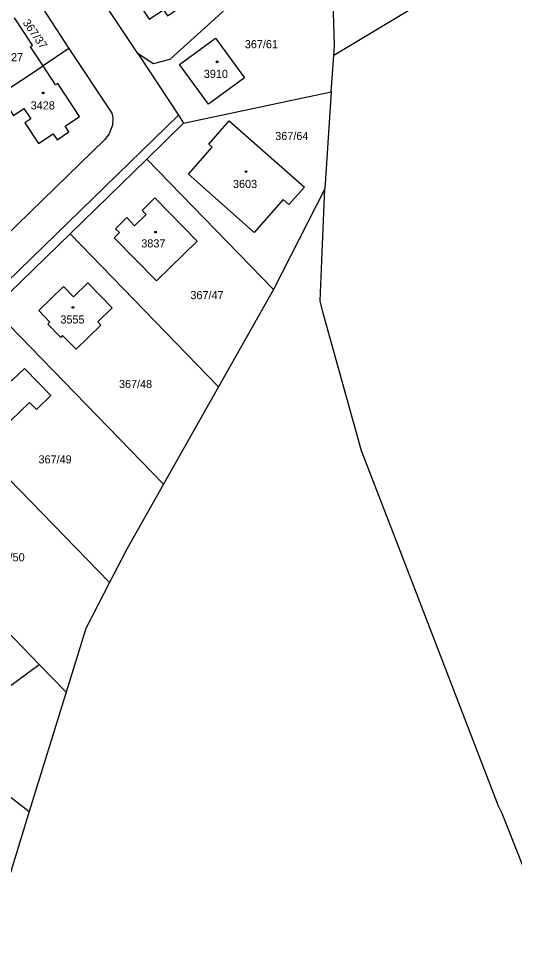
# Model space of a CAD drawing. Extents: x -679220 to -673243, y -1075091 to -1066557.
# Drawn here: x -675757.8 to -675653.7, y -1072960.9 to -1072766.7 of the extents above; entities that cross this region are included whole.
import ezdxf

# ---------------------------------------------------------------- set-up
doc = ezdxf.new("R2010")
doc.units = 0
for name, color, linetype in [('Hranice kat_území', 7, 'Continuous'), ('Hranice parcel', 7, 'Continuous'), ('Parcelní čísla', 7, 'Continuous'), ('Značky budov', 7, 'Continuous')]:
    doc.layers.add(name, color=color, linetype=linetype)

msp = doc.modelspace()

# ---------------------------------------------------------------- linework, layer by layer
at = {"layer": 'Hranice kat_území'}
for p, q in [((-675693.5, -1072802.38), (-675704.28, -1072823.45)), ((-675694.47, -1072825.83), (-675693.5, -1072802.38)), ((-675704.28, -1072823.45), (-675715.83, -1072843.85)), ((-675693.84, -1072828.43), (-675694.47, -1072825.83)), ((-675715.83, -1072843.85), (-675727.38, -1072864.25)), ((-675747.78, -1072907.83), (-675755.51, -1072932.86)), ((-675755.51, -1072932.86), (-675764.17, -1072960.93)), ((-675650.06, -1072949), (-675656.29, -1072933.27))]:
    msp.add_line(p, q, dxfattribs=at)
for points in [[(-675677.23, -1072879.51), (-675685.82, -1072857.28), (-675693.84, -1072828.43)], [(-675727.38, -1072864.25), (-675735.07, -1072877.84), (-675738.7, -1072884.88)], [(-675656.29, -1072933.27), (-675657.04, -1072931.77), (-675677.23, -1072879.51)], [(-675738.7, -1072884.88), (-675743.67, -1072894.51), (-675747.78, -1072907.83)]]:
    msp.add_lwpolyline(points, dxfattribs=at)
at = {"layer": 'Hranice parcel'}
for p, q in [((-675634.82, -1072740.31), (-675691.64, -1072774.4)), ((-675732.75, -1072774), (-675741.85, -1072760.26)), ((-675753.6, -1072763.19), (-675747.19, -1072772.92)), ((-675747.19, -1072772.92), (-675752.62, -1072776.58)), ((-675732.75, -1072774), (-675724.23, -1072786.93)), ((-675692.14, -1072782.01), (-675691.64, -1072774.4)), ((-675761.75, -1072782.59), (-675752.62, -1072776.58)), ((-675723.12, -1072788.62), (-675692.14, -1072782.01)), ((-675692.14, -1072782.01), (-675693.5, -1072802.38)), ((-675724.23, -1072786.93), (-675723.12, -1072788.62)), ((-675730.83, -1072796.12), (-675723.12, -1072788.62)), ((-675730.83, -1072796.12), (-675746.96, -1072811.8)), ((-675704.28, -1072823.45), (-675730.83, -1072796.12)), ((-675746.96, -1072811.8), (-675763.1, -1072827.48)), ((-675746.96, -1072811.8), (-675715.83, -1072843.85)), ((-675763.1, -1072827.48), (-675727.38, -1072864.25)), ((-675779.24, -1072843.15), (-675738.7, -1072884.88)), ((-675795.38, -1072858.83), (-675753.42, -1072902.02)), ((-675753.42, -1072902.02), (-675747.78, -1072907.83)), ((-675787.01, -1072908.54), (-675755.51, -1072932.86))]:
    msp.add_line(p, q, dxfattribs=at)
for points in [[(-675691.64, -1072774.4), (-675691.49, -1072772.19), (-675692.39, -1072742.99)], [(-675736.41, -1072756.69), (-675733.75, -1072760.66), (-675734.21, -1072760.96), (-675730.34, -1072766.83), (-675727.34, -1072764.84), (-675726.49, -1072766.08), (-675724, -1072764.4), (-675724.82, -1072763.19), (-675721.8, -1072761.18), (-675723.98, -1072757.91), (-675725.17, -1072758.69), (-675726.61, -1072756.51), (-675724.41, -1072755.04), (-675727.29, -1072750.66)], [(-675707.81, -1072758.79), (-675726, -1072775.25), (-675729.53, -1072776.19), (-675732.75, -1072774)], [(-675752.62, -1072776.58), (-675755.26, -1072772.58), (-675754.81, -1072772.26), (-675758.58, -1072766.54)], [(-675717.93, -1072784.63), (-675723.99, -1072776.3), (-675716.47, -1072770.75), (-675710.37, -1072779.12), (-675717.93, -1072784.63)], [(-675747.19, -1072772.92), (-675738.22, -1072786.52), (-675737.98, -1072787.48), (-675738.06, -1072788.98), (-675738.73, -1072790.85), (-675739.69, -1072792.01), (-675760.64, -1072812.41)], [(-675761.75, -1072782.59), (-675758.85, -1072786.97), (-675756.64, -1072785.54), (-675755.2, -1072787.72), (-675756.41, -1072788.51), (-675753.55, -1072792.86), (-675750.52, -1072790.86), (-675749.69, -1072792.1), (-675747.18, -1072790.42), (-675747.98, -1072789.19), (-675744.99, -1072787.17), (-675749.52, -1072780.29), (-675749.99, -1072780.58), (-675752.62, -1072776.58)], [(-675820.26, -1072882.87), (-675820.57, -1072880.49), (-675793.73, -1072854.4), (-675724.23, -1072786.93)], [(-675717.82, -1072792.98), (-675713.56, -1072788.13), (-675697.77, -1072801.99), (-675701.06, -1072805.65), (-675702.25, -1072804.62), (-675708.35, -1072811.48), (-675722.13, -1072799.26), (-675717.15, -1072793.6), (-675717.82, -1072792.98)], [(-675737.43, -1072810.71), (-675735.06, -1072808.36), (-675733.42, -1072810.08), (-675731.01, -1072807.73), (-675731.85, -1072806.87), (-675729.16, -1072804.25), (-675720.29, -1072813.3), (-675728.82, -1072821.66), (-675737.69, -1072812.6), (-675736.6, -1072811.51), (-675737.43, -1072810.71)], [(-675748.51, -1072833.08), (-675748.92, -1072833.48), (-675751.61, -1072830.7), (-675751.19, -1072830.3), (-675753.52, -1072827.89), (-675748.31, -1072822.85), (-675746.24, -1072825), (-675743.21, -1072822.07), (-675738.15, -1072827.3), (-675741.16, -1072830.23), (-675740.48, -1072830.93), (-675745.69, -1072835.98), (-675748.51, -1072833.08)], [(-675755.43, -1072847.16), (-675759.43, -1072850.99), (-675760.63, -1072849.74), (-675764.28, -1072853.2), (-675771.73, -1072845.57), (-675768.36, -1072842.31), (-675767.68, -1072843.01), (-675763.09, -1072838.59), (-675759.23, -1072842.63), (-675756.49, -1072840.01), (-675750.98, -1072845.67), (-675753.97, -1072848.58), (-675755.43, -1072847.16)], [(-675795.38, -1072858.83), (-675808.7, -1072871.77), (-675810.27, -1072875.73), (-675808.36, -1072879.42), (-675766.58, -1072911.67), (-675753.42, -1072902.02)]]:
    msp.add_lwpolyline(points, dxfattribs=at)
at = {"layer": 'Značky budov'}
for centre in [(-675716.09, -1072775.74), (-675752.61, -1072782.25), (-675710.04, -1072798.74), (-675729.03, -1072811.42), (-675746.37, -1072827.21)]:
    msp.add_circle(centre, 0.175, dxfattribs=at)

# ---------------------------------------------------------------- texts
at = {"layer": 'Parcelní čísla'}
msp.add_text('367/37', height=1.7, rotation=305, dxfattribs=at).set_placement((-675756.98, -1072767.54))
for s, p in [('367/61', (-675710.29, -1072772.89)), ('3427', (-675761.86, -1072775.62)), ('3910', (-675718.89, -1072779.11)), ('3428', (-675755.21, -1072785.72)), ('367/64', (-675703.9, -1072792.12)), ('3603', (-675712.77, -1072802.18)), ('3837', (-675732.01, -1072814.64)), ('367/47', (-675721.7, -1072825.48)), ('3555', (-675748.98, -1072830.58)), ('367/48', (-675736.69, -1072844.11)), ('367/49', (-675753.57, -1072859.9)), ('367/50', (-675763.43, -1072880.43))]:
    msp.add_text(s, height=1.7, dxfattribs=at).set_placement(p)

doc.saveas('drawing.dxf')
